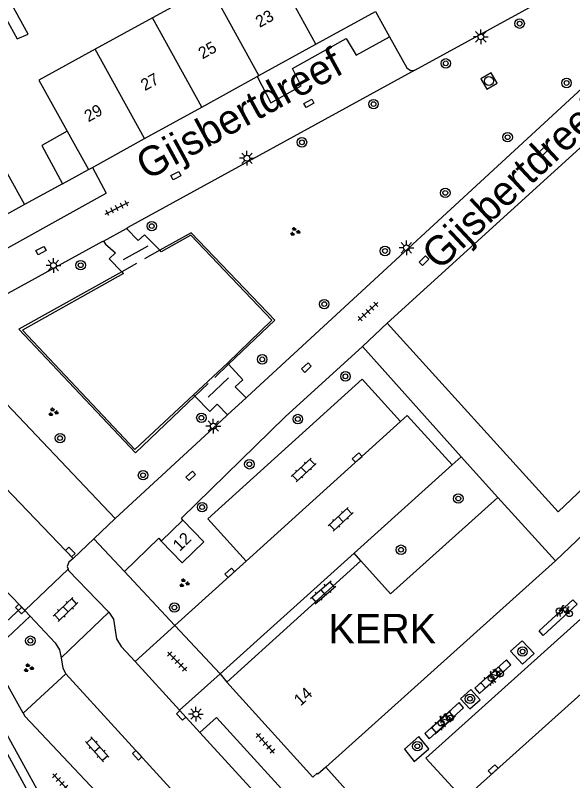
# Model space of a CAD drawing. Extents: x 132998 to 136004, y 396998 to 398512.
# Drawn here: x 133478.5 to 133525.7, y 398178.1 to 398242.9 of the extents above; entities that cross this region are included whole.
import ezdxf

# ---------------------------------------------------------------- set-up
doc = ezdxf.new("R2010")
doc.units = 0
for name, color, linetype in [('gg-afsc-erfafscheiding', 7, 'Continuous'), ('gg-afsc-hekwerk', 7, 'Continuous'), ('gg-anno-huisnummerreeks BGT', 7, 'Continuous'), ('gg-anno-openbare ruimte label', 7, 'Continuous'), ('gg-bbg-bijgebouw', 7, 'Continuous'), ('gg-bbg-gedigitaliseerde bebouwing', 7, 'Continuous'), ('gg-bbg-gedigitaliseerde bijgebouw', 7, 'Continuous'), ('gg-bbg-hoofdgebouw', 7, 'Continuous'), ('gg-bbg-luifel en loopbrug', 7, 'Continuous'), ('gg-bbg-tussenscheiding', 7, 'Continuous'), ('gg-knt-verharding', 7, 'Continuous'), ('gg-knt-verharding nz', 7, 'Continuous'), ('gt-anno-naam bijzondere bebouwing', 7, 'Continuous'), ('gt-grn-groengrens', 7, 'Continuous'), ('gt-grn-weggrens', 7, 'Continuous'), ('gt-symb-boom', 7, 'Continuous'), ('gt-symb-fietsenrek', 7, 'Continuous'), ('gt-symb-groenvak', 7, 'Continuous'), ('gt-symb-klinker verharding', 7, 'Continuous'), ('gt-symb-kolk', 7, 'Continuous'), ('gt-symb-kolk center center', 7, 'Continuous'), ('gt-symb-lichtmast', 7, 'Continuous'), ('gt-symb-rioolschacht', 7, 'Continuous'), ('gt-symb-tegel verharding', 7, 'Continuous')]:
    doc.layers.add(name, color=color, linetype=linetype)

# ---------------------------------------------------------------- blocks, each defined once
blk = doc.blocks.new('gt0-BOOM')
at = {"layer": 'gt-symb-boom'}
for radius in [0.4, 0.2]:
    blk.add_circle((0, 0), radius, dxfattribs=at)
blk = doc.blocks.new('gt0-KOLKCC')
at = {"layer": 'gt-symb-kolk center center'}
blk.add_lwpolyline([(-0.375, 0.2), (0.375, 0.2), (0.375, -0.2), (-0.375, -0.2)], close=True, dxfattribs=at)
blk = doc.blocks.new('gt0-LMAST')
at = {"layer": 'gt-symb-lichtmast'}
for p, q in [((-0.182, 0.173), (-0.447, 0.438)), ((-0.005, 0.246), (-0.005, 0.621)), ((0.172, 0.173), (0.437, 0.438)), ((-0.255, -0.004), (-0.63, -0.004)), ((-0.182, -0.181), (-0.447, -0.446)), ((-0.005, -0.254), (-0.005, -0.629)), ((0.437, -0.446), (0.172, -0.181)), ((0.245, -0.004), (0.62, -0.004))]:
    blk.add_line(p, q, dxfattribs=at)
blk.add_circle((-0.005, -0.004), 0.25, dxfattribs=at)
blk = doc.blocks.new('gt0-RS')
at = {"layer": 'gt-symb-rioolschacht'}
blk.add_lwpolyline([(-0.5, -0.5), (0.5, -0.5), (0.5, 0.5), (-0.5, 0.5)], close=True, dxfattribs=at)
blk.add_circle((0, 0), 0.375, dxfattribs=at)
blk = doc.blocks.new('gt0-FREK')
at = {"layer": 'gt-symb-fietsenrek'}
for p, q in [((0.259, 0.762), (0.294, 0.823)), ((0.54, 0.335), (0.259, 0.762)), ((0.294, 0.823), (0.767, 0.714)), ((0.767, 0.714), (0.54, 0.335)), ((0.757, 0.841), (0.866, 0.816)), ((0.767, 0.714), (0.84, 0.822)), ((0.895, 0.252), (0.767, 0.714))]:
    blk.add_line(p, q, dxfattribs=at)
for points in [[(0.036, 0.476), (0.228, 0.708), (0.259, 0.762)], [(0.294, 0.823), (0.36, 0.937), (0.452, 0.935)], [(-0.124, 0), (-0.047, 0.312), (0.053, 0.312), (0.12, 0)], [(0.54, 0.335), (0.555, 0.305), (0.895, 0.252)]]:
    blk.add_lwpolyline(points, dxfattribs=at)
for centre in [(0.036, 0.476), (0.895, 0.252)]:
    blk.add_circle(centre, 0.252, dxfattribs=at)
blk = doc.blocks.new('gt0-KL1')
at = {"layer": 'gt-symb-klinker verharding'}
for p, q in [((-1.15, 0.3), (1.15, 0.3)), ((-1, -0.3), (-1, 0.3)), ((-0.5, 0.3), (-0.5, 0.45)), ((0, -0.3), (0, 0.3)), ((0.5, 0.3), (0.5, 0.45)), ((1, -0.3), (1, 0.3)), ((-1.15, -0.3), (1.15, -0.3)), ((-0.5, -0.45), (-0.5, -0.3)), ((0.5, -0.45), (0.5, -0.3))]:
    blk.add_line(p, q, dxfattribs=at)
blk = doc.blocks.new('gt0-KOLK')
at = {"layer": 'gt-symb-kolk'}
blk.add_lwpolyline([(0, 0), (0.375, 0), (0.375, 0.4), (-0.375, 0.4), (-0.375, 0), (0, 0)], dxfattribs=at)
blk = doc.blocks.new('gt0-TEG1')
at = {"layer": 'gt-symb-tegel verharding'}
for p, q in [((-1.125, 0), (1.125, 0)), ((-0.9, -0.25), (-0.9, 0.25)), ((-0.45, -0.25), (-0.45, 0.25)), ((0, -0.25), (0, 0.25)), ((0.45, -0.25), (0.45, 0.25)), ((0.9, -0.25), (0.9, 0.25))]:
    blk.add_line(p, q, dxfattribs=at)
blk = doc.blocks.new('gt0-GRVAK')
at = {"layer": 'gt-symb-groenvak'}
for p, q in [((-0.11, 0.189), (-0.228, 0.24)), ((-0.182, 0.153), (0.088, 0.153)), ((-0.091, 0.211), (-0.156, 0.322)), ((-0.047, 0.214), (-0.047, 0.393)), ((-0.004, 0.211), (0.061, 0.322)), ((0.015, 0.189), (0.133, 0.24)), ((0.262, -0.052), (0.197, 0.059)), ((0.305, -0.049), (0.305, 0.13)), ((0.349, -0.052), (0.414, 0.059)), ((-0.245, -0.228), (-0.363, -0.177)), ((-0.318, -0.264), (-0.047, -0.264)), ((-0.226, -0.206), (-0.291, -0.095)), ((-0.183, -0.203), (-0.183, -0.024)), ((-0.139, -0.206), (-0.074, -0.095)), ((-0.12, -0.228), (-0.002, -0.177)), ((0.243, -0.074), (0.125, -0.023)), ((0.17, -0.11), (0.441, -0.11)), ((0.368, -0.074), (0.486, -0.023))]:
    blk.add_line(p, q, dxfattribs=at)

msp = doc.modelspace()

# ---------------------------------------------------------------- linework, layer by layer
at = {"layer": 'gg-afsc-erfafscheiding'}
for p, q in [((133482.5, 398228.59), (133479.294, 398226.834)), ((133532.99, 398205.04), (133524.2, 398196.69))]:
    msp.add_line(p, q, dxfattribs=at)
msp.add_lwpolyline([(133474.91, 398247.66), (133478.664, 398240.862), (133479.586, 398241.261), (133476.634, 398246.607), (133482.111, 398249.113), (133481.29, 398250.6)], dxfattribs=at)
at = {"layer": 'gg-afsc-hekwerk'}
for p, q in [((133489.716, 398223.318), (133487.639, 398222.175)), ((133490.734, 398222.968), (133489.436, 398222.242)), ((133488.759, 398221.844), (133487.516, 398221.152)), ((133507.884, 398214.824), (133509.96, 398216.8)), ((133516.234, 398205.498), (133507.884, 398214.824)), ((133495.379, 398212.218), (133496.536, 398213.322)), ((133494.833, 398210.543), (133496.535, 398212.172)), ((133493.713, 398210.634), (133494.822, 398211.687)), ((133519.33, 398202.04), (133516.234, 398205.498))]:
    msp.add_line(p, q, dxfattribs=at)
for points in [[(133496.536, 398213.322), (133500.466, 398217.072), (133493.378, 398224.446), (133490.734, 398222.968)], [(133487.516, 398221.152), (133478.814, 398216.306), (133488.668, 398205.847), (133493.713, 398210.634)]]:
    msp.add_lwpolyline(points, dxfattribs=at)
at = {"layer": 'gg-bbg-bijgebouw'}
msp.add_line((133482.5, 398228.59), (133484.7, 398229.803), dxfattribs=at)
at = {"layer": 'gg-bbg-gedigitaliseerde bebouwing'}
for p, q in [((133494.957, 398245.295), (133490.115, 398242.642)), ((133490.115, 398242.642), (133485.272, 398239.989))]:
    msp.add_line(p, q, dxfattribs=at)
msp.add_lwpolyline([(133485.272, 398239.989), (133480.51, 398237.38), (133482.91, 398233.05)], dxfattribs=at)
at = {"layer": 'gg-bbg-gedigitaliseerde bijgebouw'}
msp.add_lwpolyline([(133482.91, 398233.05), (133480.747, 398231.844), (133482.5, 398228.59)], dxfattribs=at)
at = {"layer": 'gg-bbg-hoofdgebouw'}
for p, q in [((133503.95, 398240.417), (133508.972, 398243.186)), ((133509.96, 398216.8), (133538.55, 398242.78)), ((133499.115, 398237.751), (133503.95, 398240.417)), ((133498.962, 398237.667), (133499.115, 398237.751)), ((133494.28, 398235.085), (133498.962, 398237.667)), ((133489.445, 398232.419), (133494.28, 398235.085)), ((133485.035, 398229.988), (133489.445, 398232.419)), ((133484.7, 398229.803), (133485.035, 398229.988)), ((133519.33, 398202.04), (133524.2, 398196.69)), ((133490.85, 398198.36), (133492.67, 398200.13)), ((133496.41, 398186.43), (133507.75, 398196.7)), ((133524.2, 398196.69), (133504.783, 398179.248)), ((133477.838, 398180.326), (133480.488, 398175.546))]:
    msp.add_line(p, q, dxfattribs=at)
for points in [[(133539.63, 398211.06), (133537.582, 398213.319), (133524.449, 398200.844), (133509.96, 398216.8)], [(133507.75, 398196.7), (133510.25, 398193.91), (133519.33, 398202.04)], [(133492.67, 398200.13), (133494.45, 398198.3), (133492.63, 398196.53), (133490.85, 398198.36)], [(133504.783, 398179.248), (133504.114, 398178.647), (133504.04, 398178.729), (133503.677, 398178.4), (133496.41, 398186.43)]]:
    msp.add_lwpolyline(points, dxfattribs=at)
at = {"layer": 'gg-bbg-luifel en loopbrug'}
for p, q in [((133477.86, 398229.44), (133479.294, 398226.834)), ((133479.294, 398226.834), (133473.058, 398223.419))]:
    msp.add_line(p, q, dxfattribs=at)
at = {"layer": 'gg-bbg-tussenscheiding'}
for p, q in [((133503.95, 398240.417), (133499.799, 398247.948)), ((133499.115, 398237.751), (133494.957, 398245.295)), ((133494.28, 398235.085), (133490.115, 398242.642)), ((133489.445, 398232.419), (133485.272, 398239.989)), ((133482.91, 398233.05), (133484.7, 398229.803))]:
    msp.add_line(p, q, dxfattribs=at)
at = {"layer": 'gg-knt-verharding'}
for p, q in [((133512.316, 398238.211), (133523.51, 398244.37)), ((133498.13, 398210.578), (133533.4, 398243.1)), ((133508.972, 398243.186), (133510.17, 398241.04)), ((133512.316, 398238.211), (133488.031, 398224.893)), ((133485.035, 398229.988), (133486.2, 398227.8)), ((133487.93, 398224.812), (133488.031, 398224.893)), ((133485.879, 398223.713), (133474.604, 398217.531)), ((133485.879, 398223.713), (133485.977, 398223.744)), ((133496.536, 398213.322), (133496.452, 398213.411)), ((133493.6, 398210.752), (133493.713, 398210.634)), ((133486.966, 398200.284), (133496.36, 398208.946)), ((133507.17, 398197.34), (133515.472, 398204.815)), ((133486.966, 398200.284), (133485.158, 398198.569)), ((133485.158, 398198.569), (133483.404, 398196.906)), ((133507.17, 398197.34), (133495.83, 398187.13)), ((133507.75, 398196.7), (133507.17, 398197.34)), ((133475.178, 398196.733), (133479.056, 398192.769)), ((133492.012, 398191.222), (133498.044, 398196.675)), ((133482.975, 398196), (133479.317, 398192.493)), ((133492.012, 398191.222), (133487.76, 398195.78)), ((133485.418, 398193.386), (133486.421, 398192.347)), ((133479.056, 398192.769), (133479.317, 398192.493)), ((133479.317, 398192.493), (133479.764, 398192.021)), ((133482.382, 398188.491), (133486.421, 398192.347)), ((133495.83, 398187.13), (133492.012, 398191.222)), ((133488.643, 398188.177), (133492.412, 398184.053)), ((133482.79, 398187.12), (133479.176, 398183.81)), ((133495.83, 398187.13), (133496.41, 398186.43)), ((133479.176, 398183.81), (133478.043, 398185.849)), ((133476.514, 398184.287), (133483.84, 398171.08)), ((133492.412, 398184.053), (133494.129, 398182.175))]:
    msp.add_line(p, q, dxfattribs=at)
for points in [[(133498.962, 398237.667), (133500.13, 398235.46), (133502.69, 398236.88), (133501.95, 398238.35), (133506.5, 398240.9), (133507.34, 398239.47), (133510.17, 398241.04)], [(133510.17, 398241.04), (133511.64, 398238.41), (133511.937, 398238.171), (133512.316, 398238.211)], [(133473.058, 398223.419), (133473.148, 398223.208), (133473.915, 398223.639), (133475.048, 398221.624), (133486.2, 398227.8)], [(133490.734, 398222.968), (133489.446, 398224.291), (133488.912, 398223.792), (133487.93, 398224.812)], [(133496.452, 398213.411), (133500.227, 398217.064), (133493.357, 398224.249), (133490.864, 398222.834), (133490.734, 398222.968)], [(133485.977, 398223.744), (133486.132, 398223.484), (133486.976, 398222.755), (133486.441, 398222.239), (133487.516, 398221.152)], [(133487.516, 398221.152), (133487.65, 398221.017), (133479.108, 398216.206), (133488.635, 398206.116), (133493.6, 398210.752)], [(133492.67, 398200.13), (133492.56, 398200.3), (133501.34, 398208.88), (133507.884, 398214.824)], [(133498.044, 398210.499), (133497.122, 398211.414), (133497.76, 398212.02), (133496.536, 398213.322)], [(133511.114, 398208.49), (133507.858, 398212.068), (133494.786, 398200.251), (133498.044, 398196.675)], [(133486.966, 398200.284), (133476.184, 398211.626), (133472.58, 398208.16)], [(133493.713, 398210.634), (133494.97, 398209.317), (133495.594, 398209.953), (133496.468, 398209.046)], [(133515.472, 398204.815), (133511.669, 398208.993), (133511.114, 398208.49)], [(133487.76, 398195.78), (133490.65, 398198.6), (133490.85, 398198.36)], [(133483.404, 398196.906), (133483.05, 398196.57), (133482.899, 398196.226), (133482.975, 398196)], [(133482.975, 398196), (133483.019, 398195.87), (133485.418, 398193.386)], [(133472.82, 398195.25), (133475.855, 398189.787), (133479.056, 398192.769)], [(133530.965, 398189.568), (133527.714, 398192.991), (133513.242, 398180.004), (133516.424, 398176.518)], [(133478.043, 398185.849), (133476.37, 398188.86), (133479.764, 398192.021)], [(133479.764, 398192.021), (133481.87, 398189.76), (133482.26, 398189.17), (133482.382, 398188.491)], [(133486.421, 398192.347), (133486.81, 398191.75), (133487.08, 398190.1), (133487.48, 398189.45), (133488.643, 398188.177)], [(133520.415, 398189.048), (133521.405, 398189.927), (133522.417, 398188.844), (133521.427, 398187.965), (133520.415, 398189.048)], [(133482.382, 398188.491), (133482.54, 398187.61), (133482.79, 398187.12)], [(133517.401, 398185.915), (133517.786, 398185.467), (133520.445, 398187.884), (133520.06, 398188.332), (133517.401, 398185.915)], [(133516.186, 398185.017), (133516.96, 398184.163), (133517.831, 398184.945), (133517.057, 398185.799), (133516.186, 398185.017)], [(133513.161, 398182.091), (133513.535, 398181.645), (133516.433, 398184.267), (133516.059, 398184.713), (133513.161, 398182.091)], [(133479.176, 398183.81), (133479.32, 398183.55), (133488.112, 398174.217), (133491.654, 398177.442)], [(133501.982, 398173.586), (133503.337, 398174.869), (133495.539, 398183.433), (133494.129, 398182.175)], [(133511.425, 398180.769), (133512.266, 398179.726), (133513.489, 398180.8), (133512.648, 398181.843), (133511.425, 398180.769)]]:
    msp.add_lwpolyline(points, dxfattribs=at)
at = {"layer": 'gg-knt-verharding nz'}
for p, q in [((133496.452, 398213.411), (133493.6, 398210.752)), ((133472.58, 398208.16), (133483.404, 398196.906)), ((133498.044, 398196.675), (133511.114, 398208.49)), ((133516.424, 398176.518), (133530.965, 398189.568)), ((133482.79, 398187.12), (133491.654, 398177.442)), ((133494.129, 398182.175), (133501.982, 398173.586))]:
    msp.add_line(p, q, dxfattribs=at)
msp.add_lwpolyline([(133525.694, 398193.406), (133526.04, 398193.031), (133523.167, 398190.388), (133522.82, 398190.763), (133525.694, 398193.406)], dxfattribs=at)
at = {"layer": 'gt-grn-groengrens'}
msp.add_line((133516.234, 398205.498), (133515.472, 398204.815), dxfattribs=at)
at = {"layer": 'gt-grn-weggrens'}
for p, q in [((133485.977, 398223.744), (133487.93, 398224.812)), ((133498.044, 398210.499), (133498.13, 398210.578)), ((133496.468, 398209.046), (133498.044, 398210.499)), ((133496.36, 398208.946), (133496.468, 398209.046)), ((133485.158, 398198.569), (133487.76, 398195.78)), ((133492.012, 398191.222), (133488.643, 398188.177)), ((133492.412, 398184.053), (133495.83, 398187.13)), ((133508.038, 398175.621), (133504.783, 398179.248))]:
    msp.add_line(p, q, dxfattribs=at)

# ---------------------------------------------------------------- block references
at = {"layer": 'gt-symb-boom'}
for p in [(133521.18, 398242.149), (133514.93, 398238.788), (133525.149, 398237.127), (133508.818, 398235.339), (133520.166, 398232.536), (133502.761, 398232.106), (133514.892, 398227.829), (133490.052, 398225.014), (133509.788, 398222.912), (133484.04, 398221.71), (133504.65, 398218.416), (133499.4, 398213.744), (133506.438, 398212.306), (133494.253, 398208.798), (133502.413, 398208.693), (133482.293, 398207.083), (133498.312, 398204.865), (133489.318, 398203.937), (133515.992, 398201.964), (133494.315, 398201.239), (133511.143, 398197.635), (133491.968, 398192.743), (133479.782, 398189.938), (133521.424, 398189.015), (133516.978, 398185.026), (133512.525, 398181.009)]:
    msp.add_blockref('gt0-BOOM', p, dxfattribs=at)
at = {"layer": 'gt-symb-fietsenrek'}
msp.add_blockref('gt0-FREK', (133524.498, 398191.979), dxfattribs=at)
for p, rotation in [((133519.071, 398186.358), 42.27151776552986), ((133514.831, 398182.596), 42.13417518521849)]:
    msp.add_blockref('gt0-FREK', p, dxfattribs=dict(at, rotation=rotation))
at = {"layer": 'gt-symb-groenvak'}
for p in [(133502.159, 398224.545), (133481.707, 398209.275), (133492.788, 398194.813), (133479.621, 398187.629)]:
    msp.add_blockref('gt0-GRVAK', p, dxfattribs=at)
at = {"layer": 'gt-symb-klinker verharding'}
for p, rotation in [((133502.908, 398204.381), 42.77092864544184), ((133506.038, 398200.212), 42.77092864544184), ((133504.563, 398194.04), 40.619939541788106), ((133482.764, 398192.588), 43.78457174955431), ((133518.849, 398186.827), 42.12343818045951), ((133514.694, 398183.032), 42.123438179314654), ((133485.438, 398180.74), 131.83814925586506)]:
    msp.add_blockref('gt0-KL1', p, dxfattribs=dict(at, rotation=rotation))
at = {"layer": 'gt-symb-kolk'}
for p, rotation in [((133507.565, 398205.284), 42.242843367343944), ((133483.013, 398197.309), -46.3774265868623), ((133496.788, 398195.538), 42.528044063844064), ((133479.071, 398192.747), 134.35170201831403), ((133492.69, 398183.752), 132.3661698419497), ((133488.965, 398180.382), 132.40480040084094), ((133519.073, 398178.896), 42.323816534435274)]:
    msp.add_blockref('gt0-KOLK', p, dxfattribs=dict(at, rotation=rotation))
at = {"layer": 'gt-symb-kolk center center'}
for p, rotation in [((133503.355, 398235.402), 28.94886164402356), ((133523.093, 398231.257), 44.83791901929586), ((133492.097, 398229.291), 27.128766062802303), ((133480.685, 398222.951), 27.384970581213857), ((133513.082, 398222.095), 43.784571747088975), ((133503.14, 398213.045), 43.418989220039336), ((133493.359, 398203.886), 43.25692965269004)]:
    msp.add_blockref('gt0-KOLKCC', p, dxfattribs=dict(at, rotation=rotation))
at = {"layer": 'gt-symb-lichtmast'}
for p in [(133517.9, 398241.037), (133498.111, 398230.763), (133511.605, 398223.186), (133481.737, 398221.692), (133495.268, 398208.099), (133493.797, 398183.731)]:
    msp.add_blockref('gt0-LMAST', p, dxfattribs=at)
at = {"layer": 'gt-symb-rioolschacht', "rotation": 30.384237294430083}
msp.add_blockref('gt0-RS', (133518.582, 398237.299), dxfattribs=at)
at = {"layer": 'gt-symb-tegel verharding'}
for p, rotation in [((133487.11, 398226.53), 26.56505117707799), ((133508.355, 398217.783), 42.689957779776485), ((133492.21, 398188.176), -45.40519677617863), ((133499.667, 398181.247), 132.1618812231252), ((133482.46, 398177.863), 133.2986453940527)]:
    msp.add_blockref('gt0-TEG1', p, dxfattribs=dict(at, rotation=rotation))

# ---------------------------------------------------------------- texts
at = {"layer": 'gg-anno-huisnummerreeks BGT'}
for s, rotation, p in [('23', 28.9, (133499.179, 398241.783)), ('25', 28.9, (133494.344, 398239.117)), ('27', 28.9, (133489.473, 398236.431)), ('29', 28.9, (133484.691, 398233.795)), ('12', 44.2, (133492.423, 398197.449)), ('14', 42.2, (133502.635, 398184.354))]:
    msp.add_text(s, height=1, rotation=rotation, dxfattribs=at).set_placement(p)
at = {"layer": 'gg-anno-openbare ruimte label'}
for rotation, p in [(28.6, (133489.64, 398228.857)), (43.1, (133514.371, 398221.193))]:
    msp.add_text('Gijsbertdreef', height=2.5, rotation=rotation, dxfattribs=at).set_placement(p)
at = {"layer": 'gt-anno-naam bijzondere bebouwing'}
msp.add_text('KERK', height=2.5, dxfattribs=at).set_placement((133505.01, 398189.705))

doc.saveas('drawing.dxf')
